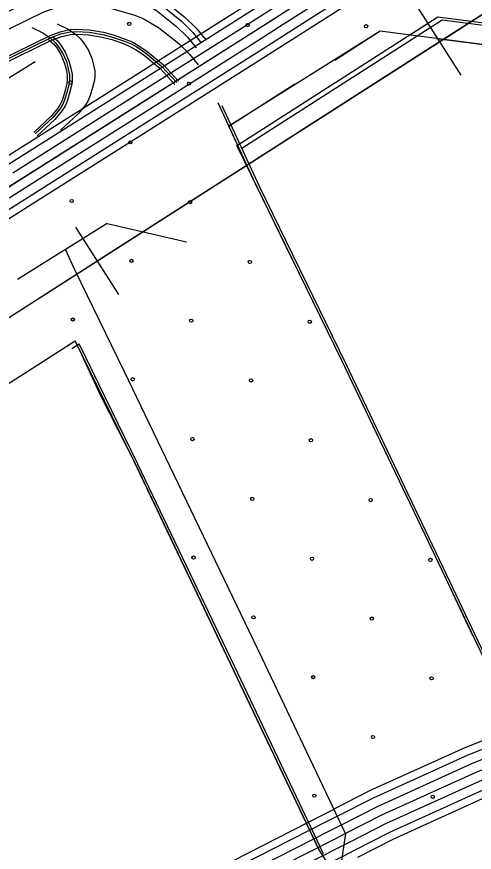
# Model space of a CAD drawing. Extents: x 1551132 to 1791609, y 378168 to 563823.
# Drawn here: x 1628148 to 1629634, y 453532 to 456245 of the extents above; entities that cross this region are included whole.
import ezdxf

# ---------------------------------------------------------------- set-up
doc = ezdxf.new("R2010")
doc.units = 0
for name, color, linetype in [('DESIGN - CONTOURS - Intermediate with optional Text', 7, 'Continuous'), ('DESIGN - EROSION CONTROL - Devices', 7, 'Continuous'), ('DESIGN - SCRATCH - User 1', 7, 'Continuous'), ('DESIGN - TRAFFIC CONTROL PERMANENT - Pavement Marking Text', 7, 'Continuous'), ('SURVEY - CENTERLINE - Preliminary Text', 7, 'Continuous'), ('SURVEY - CONTOURS - Index with Text', 7, 'Continuous'), ('SURVEY - CONTROL with Text', 7, 'Continuous'), ('SURVEY - DRAINAGE - Storm Sewer', 7, 'Continuous'), ('SURVEY - PROPERTY - Political Boundaries Text', 7, 'Continuous'), ('SURVEY - VEGETATION - Features with Text', 7, 'Continuous')]:
    doc.layers.add(name, color=color, linetype=linetype)

msp = doc.modelspace()

# ---------------------------------------------------------------- linework, layer by layer
at = {"layer": 'DESIGN - CONTOURS - Intermediate with optional Text'}
for p, q in [((1629591.738, 456054.595), (1629451.558, 456273.575)), ((1628480.055, 455342.884), (1628339.876, 455561.865))]:
    msp.add_line(p, q, dxfattribs=at)
for points in [[(1612145.231, 441701.576), (1612806.008, 443097.171), (1613337.671, 444230.551), (1613557.699, 444703.614), (1613736.495, 445064.757), (1613870.917, 445337.247), (1613961.065, 445515.31), (1614095.137, 445731.574), (1614208.768, 445911.946), (1614403.205, 446168.136), (1614520.253, 446311.682), (1614714.307, 446527.387), (1614922.752, 446747.401), (1615105.206, 446913.106), (1615343.876, 447112.428), (1615502.53, 447233.856), (1615845.356, 447466.846), (1616489.183, 447881.299), (1618897.035, 449389.198), (1622661.59, 451773.671), (1627020.164, 454562.613), (1631283.316, 457291.92), (1633260.678, 458540.762), (1634119.05, 459056.359)], [(1629521.648, 456164.081), (1630077.485, 456519.941)], [(1628965.803, 455808.23), (1629521.648, 456164.081)], [(1628409.966, 455452.378), (1628965.803, 455808.23)], [(1627854.12, 455096.519), (1628409.966, 455452.378)]]:
    msp.add_lwpolyline(points, dxfattribs=at)
at = {"layer": 'DESIGN - EROSION CONTROL - Devices'}
msp.add_lwpolyline([(1629131.347, 453537.271), (1628853.496, 454121.819), (1628528.371, 454802.903), (1628338.025, 455192.988)], dxfattribs=at)
msp.add_lwpolyline([(1629131.347, 453537.271), (1628853.496, 454121.819), (1628528.371, 454802.903), (1628338.025, 455192.988)], dxfattribs=at)
for centre in [(1628513.631, 456221.347), (1628513.631, 456221.347), (1628898.184, 456217.613), (1628898.184, 456217.613), (1629282.737, 456213.88), (1629282.737, 456213.88), (1628323.221, 456030.937), (1628323.221, 456030.937), (1628707.774, 456027.203), (1628707.774, 456027.203), (1628517.364, 455836.794), (1628517.364, 455836.794), (1628326.955, 455646.384), (1628326.955, 455646.384), (1628711.507, 455642.651), (1628711.507, 455642.651), (1628521.098, 455452.241), (1628521.098, 455452.241), (1628905.651, 455448.507), (1628905.651, 455448.507), (1628330.688, 455261.831), (1628330.688, 455261.831), (1628715.241, 455258.098), (1628715.241, 455258.098), (1629099.794, 455254.364), (1629099.794, 455254.364), (1628524.831, 455067.688), (1628524.831, 455067.688), (1628909.384, 455063.954), (1628909.384, 455063.954), (1628718.975, 454873.545), (1628718.975, 454873.545), (1629103.527, 454869.811), (1629103.527, 454869.811), (1628913.118, 454679.401), (1628913.118, 454679.401), (1629297.671, 454675.668), (1629297.671, 454675.668), (1628722.708, 454488.992), (1628722.708, 454488.992), (1629107.261, 454485.258), (1629107.261, 454485.258), (1629491.814, 454481.525), (1629491.814, 454481.525), (1628916.851, 454294.848), (1628916.851, 454294.848), (1629301.404, 454291.115), (1629301.404, 454291.115), (1629110.995, 454100.705), (1629110.995, 454100.705), (1629495.547, 454096.972), (1629495.547, 454096.972), (1629305.138, 453906.562), (1629305.138, 453906.562), (1629114.728, 453716.152), (1629114.728, 453716.152), (1629499.281, 453712.419), (1629499.281, 453712.419)]:
    msp.add_circle(centre, 5.28, dxfattribs=at)
at = {"layer": 'DESIGN - SCRATCH - User 1'}
for points in [[(1628837.081, 455890.148), (1629328.711, 456199.357)], [(1629511.273, 456174.356), (1631085.086, 455972.302)], [(1629808.698, 453859.263), (1629530.58, 454444.378), (1629203.797, 455128.929), (1628863.405, 455826.522)], [(1625340.328, 453274.436), (1627117.004, 454411.292), (1628338.025, 455192.988)], [(1628338.025, 455192.988), (1628420.407, 455015.542), (1628533.612, 454791.911), (1628853.496, 454121.819), (1629131.347, 453537.271)], [(1629131.347, 453537.271), (1629193.471, 453439.801), (1628977.159, 453346.674)]]:
    msp.add_lwpolyline(points, dxfattribs=at)
at = {"layer": 'DESIGN - TRAFFIC CONTROL PERMANENT - Pavement Marking Text'}
for points in [[(1628865.747, 455828.022), (1629515.94, 456244.275)], [(1628865.747, 455828.022), (1629515.94, 456244.275)], [(1628865.747, 455828.022), (1629515.94, 456244.275)], [(1628865.747, 455828.022), (1629515.94, 456244.275)], [(1628865.747, 455828.022), (1629515.94, 456244.275)], [(1628879.438, 455817.763), (1629529.631, 456234.016)], [(1629515.94, 456244.275), (1631092.578, 456039.762)], [(1629515.94, 456244.275), (1631092.578, 456039.762)], [(1629515.94, 456244.275), (1631092.578, 456039.762)], [(1629515.94, 456244.275), (1631092.578, 456039.762)], [(1629515.94, 456244.275), (1631092.578, 456039.762)], [(1629529.631, 456234.016), (1631106.269, 456029.503)], [(1629808.698, 453859.263), (1629530.58, 454444.378), (1629203.797, 455128.929), (1628924.104, 455702.135), (1628802.19, 455965.109)], [(1629808.698, 453859.263), (1629530.58, 454444.378), (1629203.797, 455128.929), (1628924.104, 455702.135), (1628802.19, 455965.109)], [(1629808.698, 453859.263), (1629530.58, 454444.378), (1629203.797, 455128.929), (1628924.104, 455702.135), (1628802.19, 455965.109)], [(1629808.698, 453859.263), (1629530.58, 454444.378), (1629203.797, 455128.929), (1628924.104, 455702.135), (1628802.19, 455965.109)], [(1629808.698, 453859.263), (1629530.58, 454444.378), (1629203.797, 455128.929), (1628924.104, 455702.135), (1628802.19, 455965.109)], [(1629822.39, 453849.004), (1629544.272, 454434.119), (1629217.488, 455118.67), (1628937.795, 455691.877), (1628815.881, 455954.85)], [(1628313.709, 455177.421), (1628338.025, 455192.988)], [(1628313.709, 455177.421), (1628338.025, 455192.988)], [(1628313.709, 455177.421), (1628338.025, 455192.988)], [(1628313.709, 455177.421), (1628338.025, 455192.988)], [(1628313.709, 455177.421), (1628338.025, 455192.988)], [(1628313.709, 455177.421), (1628338.025, 455192.988)], [(1629131.347, 453537.271), (1628853.496, 454121.819), (1628528.371, 454802.903), (1628338.025, 455192.988)], [(1629131.347, 453537.271), (1628853.496, 454121.819), (1628528.371, 454802.903), (1628338.025, 455192.988)], [(1629131.347, 453537.271), (1628853.496, 454121.819), (1628528.371, 454802.903), (1628338.025, 455192.988)], [(1629131.347, 453537.271), (1628853.496, 454121.819), (1628528.371, 454802.903), (1628338.025, 455192.988)], [(1629131.347, 453537.271), (1628853.496, 454121.819), (1628528.371, 454802.903), (1628338.025, 455192.988)], [(1629131.347, 453537.271), (1628853.496, 454121.819), (1628528.371, 454802.903), (1628338.025, 455192.988)], [(1629131.347, 453537.271), (1629193.471, 453439.801), (1628977.159, 453346.674)], [(1629131.347, 453537.271), (1629193.471, 453439.801), (1628977.159, 453346.674)], [(1629131.347, 453537.271), (1629193.471, 453439.801), (1628977.159, 453346.674)], [(1629131.347, 453537.271), (1629193.471, 453439.801), (1628977.159, 453346.674)], [(1629131.347, 453537.271), (1629193.471, 453439.801), (1628977.159, 453346.674)], [(1629131.347, 453537.271), (1629193.471, 453439.801), (1628977.159, 453346.674)]]:
    msp.add_lwpolyline(points, dxfattribs=at)
at = {"layer": 'SURVEY - CENTERLINE - Preliminary Text'}
for points in [[(1635395.575, 466952.157), (1635274.269, 466246.214), (1635144.763, 465243.987), (1635050.748, 464441.75), (1634914.734, 463371.497), (1634791.028, 462343.212), (1634707.054, 461544.908), (1634629.881, 460854.673), (1634576.424, 460392.527), (1634557.174, 460305.884), (1634527.016, 460206.664), (1634499.542, 460132.879), (1634434.327, 459994.784), (1634372.903, 459896.139), (1634289.797, 459785.828), (1634207.598, 459689.751), (1634078.693, 459574.423), (1631875.119, 458081.166), (1628887.98, 456175.573), (1619639.743, 450326.089)], [(1629435.109, 456487.831), (1629013.577, 456218.924)], [(1629451.775, 456461.697), (1629030.243, 456192.79)], [(1629465.608, 456440.013), (1629044.076, 456171.106)], [(1628950.287, 456318.176), (1628841.489, 456248.774), (1628528.271, 456050.669)], [(1628963.578, 456297.342), (1628854.739, 456227.907), (1628541.479, 456029.777)], [(1628980.244, 456271.2), (1628871.355, 456201.74), (1628558.054, 456003.576)], [(1628996.919, 456245.066), (1628887.98, 456175.573), (1628574.62, 455977.376)], [(1629013.593, 456218.932), (1628904.604, 456149.405), (1628591.187, 455951.175)], [(1629030.26, 456192.79), (1628921.221, 456123.238), (1628607.761, 455924.974)], [(1629044.093, 456171.114), (1628935.012, 456101.529), (1628621.502, 455903.24)], [(1628528.288, 456050.677), (1628105.723, 455783.404)], [(1628541.496, 456029.785), (1628118.931, 455762.511)], [(1628558.071, 456003.585), (1628135.505, 455736.311)], [(1628574.637, 455977.384), (1628152.072, 455710.11)], [(1628591.203, 455951.183), (1628168.638, 455683.909)], [(1628607.778, 455924.983), (1628185.213, 455657.709)], [(1628621.519, 455903.249), (1628198.954, 455635.975)], [(1628152.08, 455710.118), (1627729.515, 455442.844)], [(1628168.646, 455683.918), (1627746.081, 455416.644)], [(1628185.221, 455657.717), (1627762.656, 455390.443)], [(1628198.962, 455635.983), (1627776.397, 455368.709)]]:
    msp.add_lwpolyline(points, dxfattribs=at)
at = {"layer": 'SURVEY - CONTOURS - Index with Text'}
for points in [[(1628497.805, 455093.577), (1628337.126, 455422.869), (1628306.335, 455489.279)], [(1629215.604, 453592.947), (1628943.777, 454164.828), (1628497.805, 455093.577)], [(1629215.604, 453592.947), (1628934.851, 451687.705), (1628717.272, 450381.896), (1628480.66, 448847.864), (1628342.546, 447945.832), (1628187.266, 446957.848), (1627927.963, 445221.694), (1627688.501, 443623.561), (1627494.629, 442291.367)], [(1629215.604, 453592.947), (1628934.851, 451687.705), (1628717.272, 450381.896), (1628480.66, 448847.864), (1628342.546, 447945.832), (1628187.266, 446957.848), (1627927.963, 445221.694), (1627921.621, 445179.377)]]:
    msp.add_lwpolyline(points, dxfattribs=at)
at = {"layer": 'SURVEY - CONTROL with Text'}
for points in [[(1629758.175, 453933.531), (1629731.134, 453922.706), (1629602.912, 453871.405), (1629294.385, 453731.434), (1629175.838, 453671.132)], [(1629767.733, 453909.647), (1629740.683, 453898.83), (1629613.003, 453847.746), (1629305.535, 453708.25), (1629187.496, 453648.215)], [(1629779.249, 453880.872), (1629752.2, 453870.046), (1629625.169, 453819.228), (1629318.976, 453680.299), (1629201.554, 453620.581)], [(1629790.766, 453852.087), (1629763.716, 453841.262), (1629637.336, 453790.702), (1629332.409, 453652.357), (1629215.604, 453592.947)], [(1629790.766, 453852.087), (1629763.716, 453841.262), (1629637.336, 453790.702), (1629332.409, 453652.357), (1629215.604, 453592.947)], [(1629802.282, 453823.303), (1629775.233, 453812.478), (1629649.502, 453762.177), (1629345.842, 453624.415), (1629229.654, 453565.313)], [(1629813.798, 453794.528), (1629786.749, 453783.694), (1629661.668, 453733.659), (1629359.284, 453596.464), (1629243.712, 453537.679)], [(1629822.981, 453771.577), (1629795.932, 453760.752), (1629671.368, 453710.917), (1629370, 453574.188), (1629254.911, 453515.653)], [(1629176.28, 453670.232), (1629141.781, 453652.682), (1628800.014, 453478.844), (1628730.832, 453444.035)], [(1629187.488, 453648.207), (1629152.989, 453630.648), (1628811.172, 453456.785), (1628741.94, 453421.951)], [(1629201.546, 453620.573), (1629167.038, 453603.022), (1628825.163, 453429.118), (1628755.873, 453394.258)], [(1629215.604, 453592.947), (1629181.096, 453575.388), (1628839.154, 453401.458), (1628244.893, 453102.425), (1627555.767, 452763.166), (1626775.485, 452367.555), (1626078.018, 452010.421), (1625220.696, 451564.217), (1623874.053, 450863.031)], [(1629215.604, 453592.947), (1629181.096, 453575.388), (1628839.154, 453401.458), (1628769.806, 453366.566)], [(1629229.662, 453565.321), (1629195.154, 453547.754), (1628853.146, 453373.799), (1628783.739, 453338.873)], [(1629243.72, 453537.687), (1629209.204, 453520.128), (1628867.137, 453346.132), (1628797.672, 453311.181)]]:
    msp.add_lwpolyline(points, dxfattribs=at)
at = {"layer": 'SURVEY - DRAINAGE - Storm Sewer'}
for p, q in [((1627917.177, 455917.815), (1628208.212, 456099.695)), ((1628442.373, 455573.29), (1628151.297, 455391.427))]:
    msp.add_line(p, q, dxfattribs=at)
msp.add_lwpolyline([(1628442.373, 455573.29), (1628699.617, 455513.889)], dxfattribs=at)
at = {"layer": 'SURVEY - PROPERTY - Political Boundaries Text'}
for points in [[(1627958.193, 456228.932), (1628213.687, 456353.935), (1628258.128, 456369.902), (1628306.435, 456380.294), (1628334.46, 456382.328), (1628392.891, 456378.944), (1628450.373, 456368.602), (1628487.923, 456358.135), (1628537.93, 456343.443), (1628570.012, 456330.801), (1628596.437, 456315.668), (1628625.119, 456299.409), (1628694.776, 456243.308), (1628732.875, 456205.648), (1628762.383, 456169.839)], [(1627965.868, 456213.248), (1628220.495, 456337.826), (1628262.936, 456353.077), (1628308.91, 456362.969), (1628334.593, 456364.836), (1628390.842, 456361.569), (1628446.474, 456351.569), (1628483.123, 456341.352), (1628532.263, 456326.918), (1628562.437, 456315.018), (1628587.795, 456300.501), (1628615.278, 456284.917), (1628683.135, 456230.266), (1628719.967, 456193.856), (1628748.908, 456158.73)], [(1628000.909, 456204.139), (1628229.695, 456316.076), (1628269.428, 456330.36), (1628312.26, 456339.568), (1628334.759, 456341.202), (1628388.058, 456338.11), (1628441.207, 456328.551), (1628476.631, 456318.676), (1628524.597, 456304.592), (1628552.196, 456293.709), (1628576.12, 456280.008), (1628601.978, 456265.35), (1628667.41, 456212.657), (1628702.534, 456177.931), (1628730.717, 456143.738)], [(1628007.884, 456148.846), (1628236.67, 456260.783), (1628276.402, 456275.066), (1628319.235, 456284.275), (1628341.734, 456285.908), (1628395.033, 456282.817), (1628448.182, 456273.258), (1628483.606, 456263.383), (1628531.571, 456249.299), (1628559.171, 456238.416), (1628583.095, 456224.715), (1628608.953, 456210.057), (1628674.385, 456157.364), (1628709.509, 456122.638), (1628737.692, 456088.445)], [(1628032.916, 456074.361), (1628257.111, 456183.939), (1628289.894, 456196.031), (1628320.501, 456203.031), (1628342.101, 456204.165), (1628384.783, 456201.965), (1628429.832, 456194.281), (1628461.681, 456185.489), (1628500.747, 456172.164), (1628522.963, 456162.797), (1628542.088, 456152.455), (1628571.829, 456132.18), (1628624.819, 456088.403), (1628673.935, 456035.769)], [(1628035.991, 456068.069), (1628259.869, 456177.497), (1628291.894, 456189.306), (1628321.476, 456196.073), (1628342.101, 456197.156), (1628384.008, 456194.998), (1628428.307, 456187.439), (1628459.615, 456178.797), (1628498.256, 456165.614), (1628519.93, 456156.48), (1628538.446, 456146.472), (1628567.621, 456126.579), (1628620.011, 456083.295), (1628668.818, 456030.994)], [(1628197.421, 456209.848), (1628233.745, 456192.564), (1628257.728, 456175.431), (1628272.786, 456161.139), (1628284.494, 456147.413), (1628298.085, 456125.104), (1628309.593, 456098.837), (1628315.885, 456075.711), (1628319.476, 456057.152), (1628319.476, 456037.994), (1628318.251, 456026.935), (1628312.543, 456002.943), (1628304.552, 455976.667), (1628298.327, 455960.942), (1628288.652, 455944.958), (1628265.719, 455917.265), (1628208.504, 455864.147)], [(1628279.669, 456221.648), (1628315.993, 456204.365), (1628339.976, 456187.231), (1628355.034, 456172.939), (1628366.742, 456159.214), (1628380.333, 456136.905), (1628391.841, 456110.637), (1628398.133, 456087.512), (1628401.724, 456068.953), (1628401.724, 456049.794), (1628400.499, 456038.735), (1628394.791, 456014.743), (1628386.8, 455988.467), (1628380.575, 455972.742), (1628370.9, 455956.758), (1628347.967, 455929.066), (1628290.752, 455875.948)], [(1628039.941, 456059.986), (1628263.411, 456169.214), (1628294.46, 456180.664), (1628322.726, 456187.123), (1628342.109, 456188.148), (1628383.017, 456186.039), (1628426.349, 456178.647), (1628456.965, 456170.189), (1628495.047, 456157.197), (1628516.03, 456148.355), (1628533.763, 456138.771), (1628562.204, 456119.379), (1628613.828, 456076.728), (1628662.235, 456024.852)], [(1628251.428, 456171.322), (1628253.261, 456170.014), (1628267.703, 456156.313), (1628278.802, 456143.296), (1628291.86, 456121.862), (1628302.977, 456096.504), (1628309.06, 456074.128), (1628312.476, 456056.477), (1628312.476, 456038.377), (1628311.343, 456028.135), (1628305.785, 456004.776), (1628297.935, 455978.975), (1628292.035, 455964.067), (1628282.935, 455949.025), (1628260.619, 455922.082), (1628203.737, 455869.281)], [(1628266.211, 456179.781), (1628279.327, 456167.339), (1628291.81, 456152.705), (1628306.085, 456129.271), (1628318.101, 456101.837), (1628324.66, 456077.753), (1628328.476, 456058.019), (1628328.476, 456037.494), (1628327.134, 456025.393), (1628321.235, 456000.593), (1628313.051, 455973.7), (1628306.418, 455956.925), (1628296.01, 455939.733), (1628272.277, 455911.074), (1628214.629, 455857.547)]]:
    msp.add_lwpolyline(points, dxfattribs=at)
at = {"layer": 'SURVEY - VEGETATION - Features with Text'}
for points in [[(1628865.747, 455828.022), (1629515.94, 456244.275)], [(1628879.438, 455817.763), (1629529.631, 456234.016)], [(1629436.75, 456193.582), (1629515.94, 456244.275)], [(1629515.94, 456244.275), (1631092.578, 456039.762)], [(1629529.631, 456234.016), (1631106.269, 456029.503)], [(1629180.823, 456103.713), (1629328.653, 456198.357)], [(1629328.653, 456198.357), (1629768.784, 456141.264)], [(1628837.147, 455889.715), (1629051.759, 456027.102)], [(1629808.698, 453859.263), (1629530.58, 454444.378), (1629203.797, 455128.929), (1628924.104, 455702.135), (1628802.19, 455965.109)], [(1629822.39, 453849.004), (1629544.272, 454434.119), (1629217.488, 455118.67), (1628937.795, 455691.877), (1628815.881, 455954.85)], [(1628928.562, 455692.993), (1628924.104, 455702.135), (1628837.147, 455889.715)], [(1629044.334, 455455.729), (1628928.562, 455692.993)], [(1629225.496, 455083.469), (1629203.797, 455128.929), (1629110.116, 455320.917)], [(1625340.328, 453274.436), (1627117.004, 454411.292), (1628338.025, 455192.988)], [(1629131.347, 453537.271), (1628853.496, 454121.819), (1628528.371, 454802.903), (1628338.025, 455192.988)], [(1628327.401, 455167.163), (1628351.717, 455182.73)], [(1629145.039, 453527.012), (1628867.187, 454111.56), (1628542.062, 454792.645), (1628351.717, 455182.73)], [(1629339.235, 454845.213), (1629225.496, 455083.469)], [(1629517.589, 454471.595), (1629403.85, 454709.843)], [(1629630.969, 454233.181), (1629530.58, 454444.378), (1629517.589, 454471.595)], [(1629131.347, 453537.271), (1629193.471, 453439.801), (1628977.159, 453346.674)]]:
    msp.add_lwpolyline(points, dxfattribs=at)

doc.saveas('drawing.dxf')
